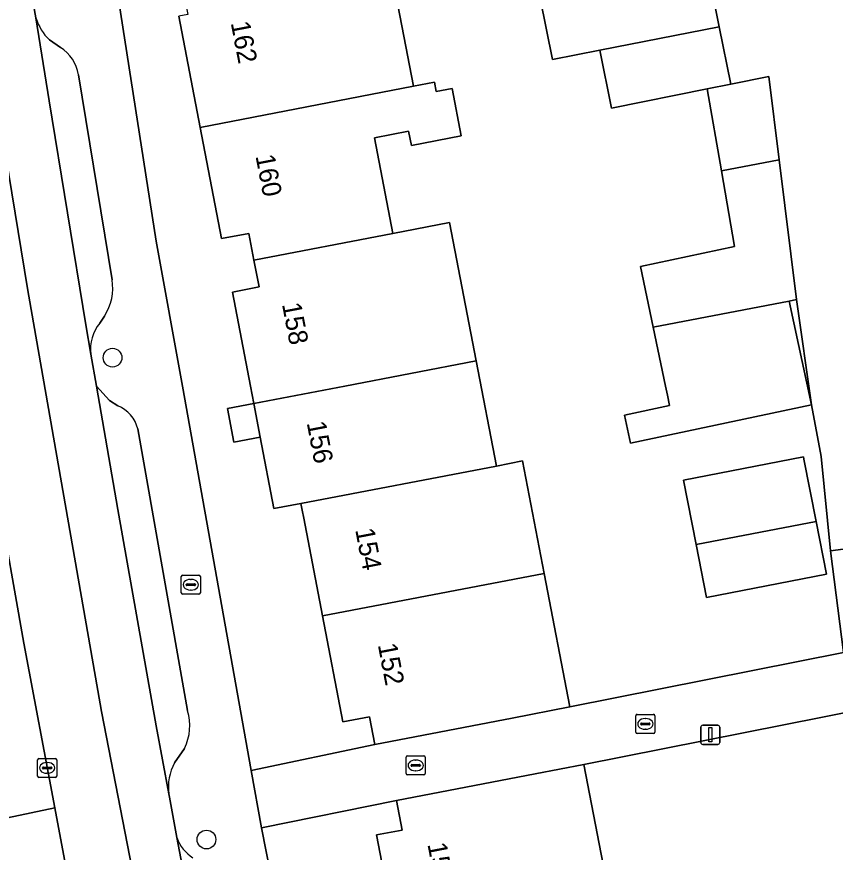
# Model space of a CAD drawing. Extents: x 158472 to 159562, y 388525 to 389606.
# Drawn here: x 159242.35 to 159285.1, y 388975.64 to 389019.31 of the extents above; entities that cross this region are included whole.
import ezdxf

# ---------------------------------------------------------------- set-up
doc = ezdxf.new("R2010")
doc.units = 0
for name, color, linetype in [('IMGEO_Berm_groen', 7, 'Continuous'), ('IMGEO_Boom', 7, 'Continuous'), ('IMGEO_Brandkraan', 7, 'Continuous'), ('IMGEO_Erf', 7, 'Continuous'), ('IMGEO_Kolk', 7, 'Continuous'), ('IMGEO_Lichtmast', 7, 'Continuous'), ('IMGEO_Muur', 7, 'Continuous'), ('IMGEO_Pand', 7, 'Continuous'), ('IMGEO_Pand_nummerreeks', 7, 'Continuous'), ('IMGEO_Parkeervlak_open', 7, 'Continuous'), ('IMGEO_Rijbaan_lokaal_gesloten', 7, 'Continuous'), ('IMGEO_Rijbaan_lokaal_open', 7, 'Continuous'), ('IMGEO_Voetpad_open', 7, 'Continuous')]:
    doc.layers.add(name, color=color, linetype=linetype)

msp = doc.modelspace()

# ---------------------------------------------------------------- linework, layer by layer
at = {"layer": 'IMGEO_Berm_groen'}
msp.add_lwpolyline([(159237.374, 389017.738), (159235.868, 389027.24), (159234.721, 389034.813), (159233.049, 389046.253), (159228.105, 389045.598), (159228.924, 389039.211), (159230.388, 389029.83), (159232.286, 389017.882), (159234.007, 389007.303), (159235.244, 389000), (159236.157, 388994.607), (159238.099, 388983.85), (159239.384, 388976.917), (159244.329, 388977.965), (159242.713, 388986.573), (159241.284, 388994.583), (159240.372, 389000), (159239.556, 389004.842)], close=True, dxfattribs=at)
at = {"layer": 'IMGEO_Boom'}
for centre in [(159247.351, 389001.49), (159252.255, 388976.311)]:
    msp.add_circle(centre, 0.489, dxfattribs=at)
at = {"layer": 'IMGEO_Brandkraan'}
for p, q in [((159250.938, 388989.201), (159250.938, 388990.053)), ((159251.013, 388990.127), (159251.865, 388990.127)), ((159251.426, 388989.907), (159251.451, 388989.907)), ((159251.939, 388990.053), (159251.939, 388989.201)), ((159251.197, 388989.621), (159251.197, 388989.633)), ((159251.635, 388989.584), (159251.237, 388989.584)), ((159251.24, 388989.67), (159251.638, 388989.67)), ((159251.681, 388989.633), (159251.681, 388989.621)), ((159251.865, 388989.127), (159251.013, 388989.127)), ((159251.449, 388989.347), (159251.424, 388989.347))]:
    msp.add_line(p, q, dxfattribs=at)
for points in [[(159250.938, 388989.201), (159250.938, 388990.053)], [(159251.013, 388990.127), (159251.865, 388990.127)], [(159251.939, 388990.053), (159251.939, 388989.201)], [(159251.865, 388989.127), (159251.013, 388989.127)]]:
    msp.add_lwpolyline(points, dxfattribs=at)
for centre, radius, start, end in [((159251.015, 388990.051), 0.0765, 91.552, 178.448), ((159251.015, 388990.051), 0.0765, 91.552, 178.448), ((159251.863, 388990.051), 0.0765, 1.552, 88.448), ((159251.863, 388990.051), 0.0765, 1.552, 88.448), ((159251.237, 388989.63), 0.0403, 85.8775, 175.7526), ((159251.234, 388989.62), 0.0366, 178.938, 274.7102), ((159251.638, 388989.627), 0.043, 264.8664, 352.4533), ((159251.642, 388989.632), 0.0386, 1.7309, 96.639), ((159251.015, 388989.203), 0.0765, 181.552, 268.448), ((159251.015, 388989.203), 0.0765, 181.552, 268.448), ((159251.863, 388989.203), 0.0765, 271.552, 358.448), ((159251.863, 388989.203), 0.0765, 271.552, 358.448)]:
    msp.add_arc(centre, radius, start, end, dxfattribs=at)
for centre, major_axis, ratio, start_param, end_param in [((159251.425, 388989.627), (-0.387, 0.002), 0.722429, 4.712389, 7.853982), ((159251.45, 388989.627), (-0.39, 0.002), 0.717154, 1.570796, 4.712389)]:
    msp.add_ellipse(centre, major_axis=major_axis, ratio=ratio, start_param=start_param, end_param=end_param, dxfattribs=at)
at = {"layer": 'IMGEO_Erf'}
for points in [[(159242.545, 389053.107), (159249.635, 389007.582), (159250.996, 389000), (159254.598, 388979.924), (159261.057, 388981.275), (159260.778, 388982.724), (159259.382, 388982.456), (159258.319, 388987.992), (159257.337, 388993.108)], [(159261.949, 389021.468), (159263.06, 389015.679), (159264.158, 389015.892), (159264.253, 389015.395), (159265.091, 389015.56), (159265.565, 389013.088), (159262.959, 389012.576), (159262.815, 389013.327), (159261.024, 389012.975), (159261.985, 389007.971), (159264.955, 389008.549), (159266.343, 389001.317), (159267.396, 388995.829), (159268.768, 388996.092), (159269.896, 388990.213), (159271.233, 388983.248), (159285.529, 388986.084), (159284.851, 388991.395), (159284.354, 388996.324), (159283.845, 388999.022), (159274.405, 388997.022), (159274.095, 388998.49), (159276.443, 388998.986), (159276.327, 388999.538), (159276.23, 389000), (159275.583, 389003.088), (159274.92, 389006.253), (159279.837, 389007.291), (159279.148, 389011.252), (159278.403, 389015.536), (159273.404, 389014.533), (159272.796, 389017.566), (159270.328, 389017.071), (159269.045, 389023.469)], [(159257.337, 388993.108), (159257.256, 388993.529), (159257.19, 388993.872), (159255.78, 388993.602), (159255.064, 388997.333), (159253.691, 388997.069), (159253.354, 388998.827), (159254.727, 388999.09), (159254.552, 389000), (159253.608, 389004.919), (159255, 389005.187), (159254.732, 389006.585), (159254.463, 389007.987), (159253.046, 389007.715), (159251.931, 389013.522), (159250.816, 389019.33)], [(159292.853, 388984.37), (159271.963, 388980.24), (159273.374, 388972.927)]]:
    msp.add_lwpolyline(points, dxfattribs=at)
for points in [[(159283.076, 389004.524), (159282.695, 389004.451), (159283.845, 388999.022)], [(159283.435, 388996.31), (159283.459, 388996.186), (159284.093, 388992.937), (159284.632, 388990.174), (159278.37, 388988.953), (159277.827, 388991.735), (159277.173, 388995.089)], [(159262.246, 388970.781), (159261.133, 388976.548), (159262.479, 388976.807), (159262.181, 388978.353), (159255.122, 388976.928), (159260.318, 388950.604), (159261.471, 388949.73), (159262.873, 388943.356), (159273.892, 388945.562), (159273.736, 388946.373), (159272.118, 388946.061), (159267.208, 388945.113), (159266.098, 388950.865), (159264.989, 388956.615), (159266.333, 388956.874), (159266.065, 388958.265), (159265.796, 388959.657), (159264.443, 388959.396), (159263.33, 388965.161)]]:
    msp.add_lwpolyline(points, close=True, dxfattribs=at)
at = {"layer": 'IMGEO_Kolk'}
for p, q in [((159274.751, 388982.853), (159275.603, 388982.853)), ((159274.676, 388981.927), (159274.676, 388982.779)), ((159274.978, 388982.396), (159275.376, 388982.396)), ((159275.164, 388982.633), (159275.189, 388982.633)), ((159275.677, 388982.779), (159275.677, 388981.927)), ((159274.935, 388982.347), (159274.935, 388982.359)), ((159275.373, 388982.31), (159274.975, 388982.31)), ((159275.187, 388982.073), (159275.162, 388982.073)), ((159275.419, 388982.359), (159275.419, 388982.347)), ((159275.603, 388981.853), (159274.751, 388981.853)), ((159262.757, 388980.685), (159263.609, 388980.685)), ((159243.435, 388979.626), (159243.435, 388980.478)), ((159243.51, 388980.552), (159244.362, 388980.552)), ((159243.923, 388980.332), (159243.948, 388980.332)), ((159244.436, 388980.478), (159244.436, 388979.626)), ((159262.682, 388979.759), (159262.682, 388980.611)), ((159262.984, 388980.228), (159263.382, 388980.228)), ((159263.17, 388980.465), (159263.195, 388980.465)), ((159263.683, 388980.611), (159263.683, 388979.759)), ((159243.694, 388980.046), (159243.694, 388980.058)), ((159244.132, 388980.009), (159243.734, 388980.009)), ((159243.737, 388980.095), (159244.135, 388980.095)), ((159243.946, 388979.772), (159243.921, 388979.772)), ((159244.178, 388980.058), (159244.178, 388980.046)), ((159262.941, 388980.179), (159262.941, 388980.191)), ((159263.379, 388980.142), (159262.981, 388980.142)), ((159263.193, 388979.905), (159263.168, 388979.905)), ((159263.425, 388980.191), (159263.425, 388980.179)), ((159244.362, 388979.552), (159243.51, 388979.552)), ((159263.609, 388979.685), (159262.757, 388979.685))]:
    msp.add_line(p, q, dxfattribs=at)
for points in [[(159274.751, 388982.853), (159275.603, 388982.853)], [(159274.676, 388981.927), (159274.676, 388982.779)], [(159275.677, 388982.779), (159275.677, 388981.927)], [(159275.603, 388981.853), (159274.751, 388981.853)], [(159262.757, 388980.685), (159263.609, 388980.685)], [(159243.435, 388979.626), (159243.435, 388980.478)], [(159243.51, 388980.552), (159244.362, 388980.552)], [(159244.436, 388980.478), (159244.436, 388979.626)], [(159262.682, 388979.759), (159262.682, 388980.611)], [(159263.683, 388980.611), (159263.683, 388979.759)], [(159244.362, 388979.552), (159243.51, 388979.552)], [(159263.609, 388979.685), (159262.757, 388979.685)]]:
    msp.add_lwpolyline(points, dxfattribs=at)
for centre, radius, start, end in [((159274.753, 388982.777), 0.0765, 91.552, 178.448), ((159274.753, 388982.777), 0.0765, 91.552, 178.448), ((159275.601, 388982.777), 0.0765, 1.552, 88.448), ((159275.601, 388982.777), 0.0765, 1.552, 88.448), ((159274.975, 388982.356), 0.0403, 85.8775, 175.7526), ((159275.38, 388982.358), 0.0386, 1.7309, 96.639), ((159274.972, 388982.346), 0.0366, 178.938, 274.7102), ((159275.376, 388982.353), 0.043, 264.8664, 352.4533), ((159274.753, 388981.929), 0.0765, 181.552, 268.448), ((159274.753, 388981.929), 0.0765, 181.552, 268.448), ((159275.601, 388981.929), 0.0765, 271.552, 358.448), ((159275.601, 388981.929), 0.0765, 271.552, 358.448), ((159262.759, 388980.609), 0.0765, 91.552, 178.448), ((159262.759, 388980.609), 0.0765, 91.552, 178.448), ((159263.607, 388980.609), 0.0765, 1.552, 88.448), ((159263.607, 388980.609), 0.0765, 1.552, 88.448), ((159243.512, 388980.476), 0.0765, 91.552, 178.448), ((159243.512, 388980.476), 0.0765, 91.552, 178.448), ((159244.36, 388980.476), 0.0765, 1.552, 88.448), ((159244.36, 388980.476), 0.0765, 1.552, 88.448), ((159262.981, 388980.188), 0.0403, 85.8775, 175.7526), ((159263.386, 388980.19), 0.0386, 1.7309, 96.639), ((159243.734, 388980.055), 0.0403, 85.8775, 175.7526), ((159243.731, 388980.045), 0.0366, 178.938, 274.7102), ((159244.135, 388980.052), 0.043, 264.8664, 352.4533), ((159244.139, 388980.057), 0.0386, 1.7309, 96.639), ((159262.759, 388979.761), 0.0765, 181.552, 268.448), ((159262.759, 388979.761), 0.0765, 181.552, 268.448), ((159262.978, 388980.178), 0.0366, 178.938, 274.7102), ((159263.382, 388980.185), 0.043, 264.8664, 352.4533), ((159263.607, 388979.761), 0.0765, 271.552, 358.448), ((159263.607, 388979.761), 0.0765, 271.552, 358.448), ((159243.512, 388979.628), 0.0765, 181.552, 268.448), ((159243.512, 388979.628), 0.0765, 181.552, 268.448), ((159244.36, 388979.628), 0.0765, 271.552, 358.448), ((159244.36, 388979.628), 0.0765, 271.552, 358.448)]:
    msp.add_arc(centre, radius, start, end, dxfattribs=at)
for centre, major_axis, ratio, start_param, end_param in [((159275.163, 388982.353), (-0.387, 0.002), 0.722429, 4.712389, 7.853982), ((159275.188, 388982.353), (-0.39, 0.002), 0.717154, 1.570796, 4.712389), ((159243.922, 388980.052), (-0.387, 0.002), 0.722429, 4.712389, 7.853982), ((159243.947, 388980.052), (-0.39, 0.002), 0.717154, 1.570796, 4.712389), ((159263.169, 388980.185), (-0.387, 0.002), 0.722429, 4.712389, 7.853982), ((159263.194, 388980.185), (-0.39, 0.002), 0.717154, 1.570796, 4.712389)]:
    msp.add_ellipse(centre, major_axis=major_axis, ratio=ratio, start_param=start_param, end_param=end_param, dxfattribs=at)
at = {"layer": 'IMGEO_Lichtmast'}
for p, q in [((159278.071, 388981.384), (159278.071, 388982.184)), ((159278.071, 388982.184), (159278.071, 388981.384)), ((159278.171, 388982.284), (159278.961, 388982.284)), ((159278.961, 388982.284), (159278.171, 388982.284)), ((159279.061, 388982.184), (159279.061, 388981.384)), ((159279.061, 388981.384), (159279.061, 388982.184)), ((159278.961, 388981.284), (159278.171, 388981.284)), ((159278.171, 388981.284), (159278.961, 388981.284))]:
    msp.add_line(p, q, dxfattribs=at)
msp.add_lwpolyline([(159278.491, 388982.159), (159278.641, 388982.159), (159278.641, 388981.409), (159278.491, 388981.409), (159278.491, 388982.159)], dxfattribs=at)
for centre, start, end in [((159278.171, 388982.184), 90, 180), ((159278.171, 388982.184), 90, 180), ((159278.961, 388982.184), 0, 90), ((159278.961, 388982.184), 360, 90), ((159278.171, 388981.384), 180, 270), ((159278.171, 388981.384), 180, 270), ((159278.961, 388981.384), 270, 0), ((159278.961, 388981.384), 270, 0)]:
    msp.add_arc(centre, 0.1, start, end, dxfattribs=at)
at = {"layer": 'IMGEO_Muur'}
msp.add_lwpolyline([(159284.354, 388996.324), (159283.845, 388999.022)], dxfattribs=at)
at = {"layer": 'IMGEO_Pand'}
for points in [[(159272.796, 389017.566), (159279.036, 389018.775), (159278.407, 389021.915), (159277.863, 389024.624), (159274.741, 389024.191), (159269.045, 389023.469), (159270.328, 389017.071)], [(159252.913, 389021.464), (159250.953, 389021.108), (159251.278, 389019.419), (159250.816, 389019.33), (159251.931, 389013.522), (159263.06, 389015.679), (159261.949, 389021.468), (159259.419, 389020.982), (159259.098, 389022.651)], [(159272.796, 389017.566), (159273.404, 389014.533), (159278.403, 389015.536), (159279.636, 389015.783), (159279.036, 389018.775)], [(159278.403, 389015.536), (159279.148, 389011.252), (159282.169, 389011.828), (159281.628, 389016.182), (159279.636, 389015.783)], [(159261.985, 389007.971), (159261.024, 389012.975), (159262.815, 389013.327), (159262.959, 389012.576), (159265.565, 389013.088), (159265.091, 389015.56), (159264.253, 389015.395), (159264.158, 389015.892), (159263.06, 389015.679), (159251.931, 389013.522), (159253.046, 389007.715), (159254.463, 389007.987), (159254.732, 389006.585)], [(159282.695, 389004.451), (159283.076, 389004.524), (159282.169, 389011.828), (159279.148, 389011.252), (159279.837, 389007.291), (159274.92, 389006.253), (159275.583, 389003.088)], [(159261.985, 389007.971), (159254.732, 389006.585), (159255, 389005.187), (159253.608, 389004.919), (159254.552, 389000), (159254.727, 388999.09), (159259.474, 389000), (159266.343, 389001.317), (159264.955, 389008.549)], [(159282.695, 389004.451), (159275.583, 389003.088), (159276.23, 389000), (159276.327, 388999.538), (159276.443, 388998.986), (159274.095, 388998.49), (159274.405, 388997.022), (159283.845, 388999.022)], [(159266.343, 389001.317), (159259.474, 389000), (159254.727, 388999.09), (159255.064, 388997.333), (159255.78, 388993.602), (159257.19, 388993.872), (159267.396, 388995.829)], [(159254.727, 388999.09), (159253.354, 388998.827), (159253.691, 388997.069), (159255.064, 388997.333)], [(159267.396, 388995.829), (159257.19, 388993.872), (159257.256, 388993.529), (159257.337, 388993.108), (159258.319, 388987.992), (159269.896, 388990.213), (159268.768, 388996.092)], [(159284.093, 388992.937), (159283.459, 388996.186), (159283.435, 388996.31), (159277.173, 388995.089), (159277.827, 388991.735)], [(159284.093, 388992.937), (159277.827, 388991.735), (159278.37, 388988.953), (159284.632, 388990.174)], [(159258.319, 388987.992), (159259.382, 388982.456), (159260.778, 388982.724), (159261.057, 388981.275), (159268.224, 388982.651), (159271.233, 388983.248), (159269.896, 388990.213)], [(159262.246, 388970.781), (159273.374, 388972.927), (159271.963, 388980.24), (159269.418, 388979.749), (159262.181, 388978.353), (159262.479, 388976.807), (159261.133, 388976.548)]]:
    msp.add_lwpolyline(points, close=True, dxfattribs=at)
at = {"layer": 'IMGEO_Parkeervlak_open'}
for points in [[(159243.352, 389019.241), (159244.033, 389014.912), (159245.949, 389003.204), (159246.216, 389001.666)], [(159244.628, 389017.701), (159244.05, 389018.096)], [(159247.326, 389005.563), (159245.574, 389016.274)], [(159246.684, 389003.296), (159246.928, 389003.665)], [(159247.626, 388998.967), (159247.192, 388999.254), (159246.512, 389000), (159247.625, 388993.555), (159249.63, 388982.259), (159250.293, 388978.692)], [(159251.266, 388983.045), (159248.667, 388997.77)], [(159250.59, 388980.314), (159251.103, 388981.075)], [(159250.717, 388976.411), (159251.344, 388973.04), (159253.577, 388961.696), (159255.467, 388952.297)]]:
    msp.add_lwpolyline(points, dxfattribs=at)
for centre, radius, start, end in [((159245.947, 389020.037), 2.714, 197.0648, 225.6687), ((159243.535, 389015.949), 2.065, 9.0466, 58.0365), ((159244.73, 389005.117), 2.634, 326.5596, 9.7544), ((159248.355, 389001.934), 2.156, 140.8184, 187.1423), ((159247.021, 388997.39), 1.689, 13.0088, 69.0165), ((159248.774, 388982.259), 2.613, 333.0421, 17.498), ((159252.896, 388979.054), 2.628, 151.3386, 187.9087), ((159252.597, 388977.048), 1.985, 198.7182, 238.2011)]:
    msp.add_arc(centre, radius, start, end, dxfattribs=at)
at = {"layer": 'IMGEO_Rijbaan_lokaal_gesloten'}
for points in [[(159246.77, 388983.007), (159242.913, 389005.102), (159239.311, 389027.03), (159235.995, 389049.749)], [(159235.868, 389027.24), (159237.374, 389017.738), (159239.556, 389004.842), (159240.372, 389000), (159241.284, 388994.583), (159242.713, 388986.573), (159244.329, 388977.965), (159244.887, 388974.997), (159245.196, 388973.349), (159245.615, 388971.241), (159247.801, 388960.07), (159249.214, 388952.767), (159250.724, 388945.467), (159251.557, 388941.444), (159253.746, 388930.999), (159255.587, 388922.613), (159258.166, 388911.184), (159258.365, 388910.303), (159262.775, 388891.552), (159262.853, 388891.299), (159265.887, 388878.684)], [(159239.311, 389027.03), (159242.913, 389005.102), (159246.77, 388983.007), (159252.032, 388955.946), (159255.765, 388938.112), (159261.434, 388912.543), (159265.14, 388896.851), (159270.668, 388873.441), (159274.326, 388857.952), (159279.715, 388835.25), (159286.319, 388807.116)], [(159273.304, 388873.316), (159272.985, 388874.84), (159267.533, 388897.4), (159267.286, 388898.433), (159266.97, 388899.866), (159262.77, 388918.91), (159257.005, 388945.42), (159255.739, 388950.941), (159255.467, 388952.297), (159253.577, 388961.696), (159251.344, 388973.04), (159250.717, 388976.411), (159250.325, 388978.52), (159250.293, 388978.692), (159249.63, 388982.259), (159247.625, 388993.555), (159246.512, 389000), (159246.216, 389001.666), (159245.949, 389003.204), (159244.033, 389014.912), (159243.352, 389019.241), (159243.101, 389020.617)], [(159270.668, 388873.441), (159265.14, 388896.851), (159261.434, 388912.543), (159255.765, 388938.112), (159252.032, 388955.946), (159246.77, 388983.007)]]:
    msp.add_lwpolyline(points, dxfattribs=at)
at = {"layer": 'IMGEO_Rijbaan_lokaal_open'}
msp.add_lwpolyline([(159278.407, 389021.915), (159279.036, 389018.775), (159279.636, 389015.783), (159281.628, 389016.182), (159282.169, 389011.828), (159283.076, 389004.524), (159283.845, 388999.022), (159284.354, 388996.324), (159284.851, 388991.395), (159290.925, 388992.198), (159290.258, 388996.997), (159289.872, 389000), (159289.489, 389002.975), (159287.647, 389016.993), (159289.296, 389017.191), (159288.5, 389022.924)], dxfattribs=at)
at = {"layer": 'IMGEO_Voetpad_open'}
for points in [[(159255.122, 388976.928), (159254.598, 388979.924), (159250.996, 389000), (159249.635, 389007.582), (159242.545, 389053.107)], [(159243.101, 389020.617), (159243.352, 389019.241)], [(159244.05, 389018.096), (159244.628, 389017.701)], [(159245.574, 389016.274), (159247.326, 389005.563)], [(159246.928, 389003.665), (159246.684, 389003.296)], [(159246.216, 389001.666), (159246.512, 389000), (159247.192, 388999.254), (159247.626, 388998.967)], [(159248.667, 388997.77), (159251.266, 388983.045)], [(159290.925, 388992.198), (159284.851, 388991.395), (159285.529, 388986.084), (159271.233, 388983.248), (159268.224, 388982.651), (159261.057, 388981.275), (159254.598, 388979.924), (159255.122, 388976.928), (159262.181, 388978.353), (159269.418, 388979.749), (159271.963, 388980.24), (159292.853, 388984.37)], [(159251.103, 388981.075), (159250.59, 388980.314)], [(159250.293, 388978.692), (159250.325, 388978.52), (159250.717, 388976.411)], [(159270.058, 388892.817), (159271.514, 388891.72), (159273.754, 388893.897), (159263.119, 388942.239), (159262.873, 388943.356), (159261.471, 388949.73), (159260.318, 388950.604), (159255.122, 388976.928)]]:
    msp.add_lwpolyline(points, dxfattribs=at)
msp.add_lwpolyline([(159244.329, 388977.965), (159239.384, 388976.917), (159239.908, 388974.086), (159244.887, 388974.997)], close=True, dxfattribs=at)
for centre, radius, start, end in [((159245.947, 389020.037), 2.714, 197.0648, 225.6687), ((159243.535, 389015.949), 2.065, 9.0466, 58.0365), ((159244.73, 389005.117), 2.634, 326.5596, 9.7544), ((159248.355, 389001.934), 2.156, 140.8184, 187.1423), ((159247.021, 388997.39), 1.689, 13.0088, 69.0165), ((159248.774, 388982.259), 2.613, 333.0421, 17.498), ((159252.896, 388979.054), 2.628, 151.3386, 187.9087), ((159252.597, 388977.048), 1.985, 198.7182, 238.2011)]:
    msp.add_arc(centre, radius, start, end, dxfattribs=at)

# ---------------------------------------------------------------- texts
at = {"layer": 'IMGEO_Pand_nummerreeks'}
for s, rotation, p in [('162', 280.8681, (159253.52, 389018.986)), ('160', 280.8681, (159254.813, 389012.026)), ('158', 280.8681, (159256.196, 389004.285)), ('156', 280.8631, (159257.487, 388998.085)), ('154', 280.8688, (159260.02, 388992.5)), ('152', 280.8684, (159261.201, 388986.486)), ('150', 280.9379, (159263.792, 388976.069))]:
    msp.add_text(s, height=1, rotation=rotation, dxfattribs=at).set_placement(p)

doc.saveas('drawing.dxf')
